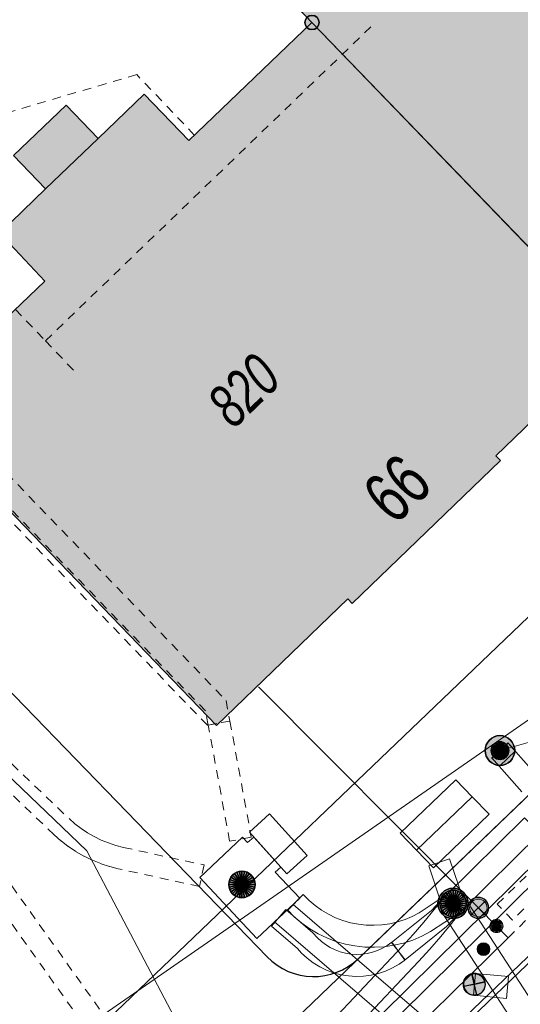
# Model space of a CAD drawing. Header units: metres. Extents: x 2695560 to 2696939, y 1260491 to 1262050.
# Tile 489 of 656: x 2695831 to 2695842, y 1261139 to 1261161. Entities that reach past the tile are written whole.
import ezdxf

# ---------------------------------------------------------------- set-up
doc = ezdxf.new("R2010")
doc.units = ezdxf.units.M
doc.linetypes.add('AUSGEZOGEN', pattern=[0])
doc.linetypes.add('VERDECKT2_S2', pattern=[0.36, 0.2, -0.16])
for name, color, linetype in [('XR$1$AV_Gebäudeflächen (BB)', 7, 'AUSGEZOGEN'), ('XR$1$AV_Grenzpunkte', 7, 'AUSGEZOGEN'), ('XR$1$AV_Haus-Nr.', 7, 'AUSGEZOGEN'), ('XR$1$AV_Linien (BB)', 7, 'AUSGEZOGEN'), ('XR$1$AV_Linien (EO)', 7, 'AUSGEZOGEN'), ('XR$1$AV_Versicherung-Nr.', 7, 'AUSGEZOGEN'), ('XR$1$EW_LK_Bauwerk', 1, 'AUSGEZOGEN'), ('XR$1$EW_LK_Bauwerk_FL_Linie_Punkt', 1, 'AUSGEZOGEN'), ('XR$1$EW_LK_Knoten', 1, 'AUSGEZOGEN'), ('XR$1$Liegenschaftsgrenzen', 7, 'AUSGEZOGEN'), ('XR$1$PFAV', 255, 'AUSGEZOGEN'), ('XR$1$PFEW', 255, 'AUSGEZOGEN'), ('XR$1$PFWA', 255, 'AUSGEZOGEN'), ('XR$1$RAEW', 8, 'AUSGEZOGEN'), ('XR$1$RP_Abstandslinie', 7, 'AUSGEZOGEN'), ('XR$1$WA_LK_Absperrarmatur', 171, 'AUSGEZOGEN')]:
    doc.layers.add(name, color=color, linetype=linetype)
for name, color, linetype, lineweight in [('XR$2$ABW-Linie-R-ungenau', 4, 'VERDECKT2_S2', 18), ('XR$2$ABW-LinieFlaeche-R-genau', 4, 'AUSGEZOGEN', 18), ('XR$2$ABW-LinieFlaeche-R-ungenau', 4, 'VERDECKT2_S2', 18), ('XR$2$ELE-Flaeche-oberirdisch', 1, 'AUSGEZOGEN', 18), ('XR$2$ELE-Linie-oberirdisch', 1, 'AUSGEZOGEN', 18), ('XR$2$ELE-LinieFlaeche-genau', 1, 'AUSGEZOGEN', 18), ('XR$2$ELE-LinieFlaeche-ungenau', 1, 'VERDECKT2_S2', 18), ('XR$2$ELE-Punkt', 1, 'AUSGEZOGEN', 18), ('XR$2$FER-Linie-ungenau', 30, 'VERDECKT2_S2', 18), ('XR$2$GAS-LinieFlaeche-genau', 12, 'AUSGEZOGEN', 18), ('XR$2$KOM-Linie-U-genau', 91, 'AUSGEZOGEN', 18), ('XR$2$WAS-Linie-genau', 5, 'AUSGEZOGEN', 18), ('XR$2$WAS-Linie-ungenau', 5, 'VERDECKT2_S2', 18), ('XR$2$WAS-Punkt', 5, 'AUSGEZOGEN', 18)]:
    doc.layers.add(name, color=color, linetype=linetype, lineweight=lineweight)
doc.styles.add('ARIAL', font='arial.ttf')

# ---------------------------------------------------------------- blocks, each defined once
blk = doc.blocks.new('COMPLEXOBJECT_36')
at = {"layer": 'XR$1$AV_Linien (BB)', "color": 7, "linetype": 'AUSGEZOGEN', "transparency": 33554687}
blk.add_lwpolyline([(5820.378, 11165.35), (5816.673, 11161.845), (5816.985, 11159.163), (5820.658, 11155.35), (5825.331, 11150.484), (5832.294, 11143.298), (5835.478, 11140.003)], dxfattribs=at)
blk.add_arc((5836.538, 11141.028), 1.474, 224.0446, 313.6947, dxfattribs=at)
blk = doc.blocks.new('BAV15')
at = {"layer": 'XR$1$PFAV', "transparency": 33554687}
blk.add_hatch(color=7, dxfattribs=at).paths.add_polyline_path([(0.5, 0), (0.49, 0.101), (0.459, 0.197), (0.41, 0.286), (0.344, 0.362), (0.264, 0.424), (0.174, 0.469), (0.076, 0.494), (-0.025, 0.499), (-0.125, 0.484), (-0.22, 0.449), (-0.306, 0.395), (-0.379, 0.326), (-0.437, 0.243), (-0.477, 0.15), (-0.497, 0.051), (-0.497, -0.051), (-0.477, -0.15), (-0.437, -0.243), (-0.379, -0.326), (-0.306, -0.395), (-0.22, -0.449), (-0.125, -0.484), (-0.025, -0.499), (0.076, -0.494), (0.174, -0.469), (0.264, -0.424), (0.344, -0.362), (0.41, -0.286), (0.459, -0.197), (0.49, -0.101)])
at = {"color": 7, "transparency": 33554687}
for start, end in [(90, 270), (270, 90)]:
    blk.add_arc((0, 0), 0.5, start, end, dxfattribs=at)
at = {"layer": 'XR$1$PFAV', "transparency": 33554687}
blk.add_circle((0, 0), 0.5, dxfattribs=at)
blk = doc.blocks.new('BWA965')
at = {"layer": 'XR$1$PFWA', "transparency": 33554687}
blk.add_hatch(color=7, dxfattribs=at).paths.add_polyline_path([(0, 0.5), (-0.051, 0.497), (-0.101, 0.49), (-0.15, 0.477), (-0.197, 0.459), (-0.243, 0.437), (-0.286, 0.41), (-0.326, 0.379), (-0.362, 0.344), (-0.395, 0.306), (-0.424, 0.264), (-0.449, 0.22), (-0.469, 0.174), (-0.484, 0.125), (-0.494, 0.076), (-0.499, 0.025), (-0.499, -0.025), (-0.494, -0.076), (-0.484, -0.125), (-0.469, -0.174), (-0.449, -0.22), (-0.424, -0.264), (-0.395, -0.306), (-0.362, -0.344), (-0.326, -0.379), (-0.286, -0.41), (-0.243, -0.437), (-0.197, -0.459), (-0.15, -0.477), (-0.101, -0.49), (-0.051, -0.497), (0, -0.5), (0.051, -0.497), (0.101, -0.49), (0.15, -0.477), (0.197, -0.459), (0.243, -0.437), (0.286, -0.41), (0.326, -0.379), (0.362, -0.344), (0.395, -0.306), (0.424, -0.264), (0.449, -0.22), (0.469, -0.174), (0.484, -0.125), (0.494, -0.076), (0.499, -0.025), (0.499, 0.025), (0.494, 0.076), (0.484, 0.125), (0.469, 0.174), (0.449, 0.22), (0.424, 0.264), (0.395, 0.306), (0.362, 0.344), (0.326, 0.379), (0.286, 0.41), (0.243, 0.437), (0.197, 0.459), (0.15, 0.477), (0.101, 0.49), (0.051, 0.497)])
at = {"transparency": 33554687}
blk.add_line((0, 0.5), (0, -0.5), dxfattribs=at)
for start, end in [(90, 270), (270, 90)]:
    blk.add_arc((0, 0), 0.5, start, end, dxfattribs=at)
blk = doc.blocks.new('BEW15')
at = {"layer": 'XR$1$PFEW', "transparency": 33554687}
h = blk.add_hatch(color=7, dxfattribs=at)
h.paths.add_polyline_path([(-0.5, 0), (-0.497, -0.05), (-0.489, -0.1), (-0.477, -0.15), (-0.459, -0.197), (-0.437, -0.242), (-0.41, -0.285), (-0.379, -0.326), (-0.344, -0.362), (-0.306, -0.395), (-0.264, -0.424), (-0.22, -0.449), (-0.173, -0.469), (-0.125, -0.484), (-0.075, -0.494), (-0.025, -0.499), (0.026, -0.499), (0.076, -0.494), (0.126, -0.484), (0.174, -0.469), (0.22, -0.449), (0.265, -0.424), (0.306, -0.395), (0.345, -0.362), (0.38, -0.326), (0.411, -0.285), (0.437, -0.242), (0.46, -0.197), (0.477, -0.15), (0.49, -0.1), (0.498, -0.05), (0.5, 0), (0.498, 0.051), (0.49, 0.101), (0.477, 0.15), (0.46, 0.197), (0.437, 0.243), (0.411, 0.286), (0.38, 0.326), (0.345, 0.363), (0.306, 0.396), (0.265, 0.424), (0.22, 0.449), (0.174, 0.469), (0.126, 0.484), (0.076, 0.494), (0.026, 0.5), (-0.025, 0.5), (-0.075, 0.494), (-0.125, 0.484), (-0.173, 0.469), (-0.22, 0.449), (-0.264, 0.424), (-0.306, 0.396), (-0.344, 0.363), (-0.379, 0.326), (-0.41, 0.286), (-0.437, 0.243), (-0.459, 0.197), (-0.477, 0.15), (-0.489, 0.101), (-0.497, 0.051)])
h.paths.add_polyline_path([(0.01, 0.001), (0.01, 0), (0.01, -0.001), (0.01, -0.002), (0.01, -0.003), (0.009, -0.004), (0.009, -0.005), (0.009, -0.006), (0.008, -0.006), (0.007, -0.007), (0.006, -0.008), (0.006, -0.008), (0.005, -0.009), (0.004, -0.009), (0.003, -0.01), (0.002, -0.01), (0.001, -0.01), (0, -0.01), (-0.001, -0.01), (-0.002, -0.01), (-0.003, -0.009), (-0.004, -0.009), (-0.005, -0.008), (-0.006, -0.008), (-0.007, -0.007), (-0.007, -0.006), (-0.008, -0.006), (-0.008, -0.005), (-0.009, -0.004), (-0.009, -0.003), (-0.009, -0.002), (-0.01, -0.001), (-0.01, 0), (-0.01, 0.001), (-0.009, 0.002), (-0.009, 0.003), (-0.009, 0.004), (-0.008, 0.005), (-0.008, 0.006), (-0.007, 0.007), (-0.007, 0.007), (-0.006, 0.008), (-0.005, 0.009), (-0.004, 0.009), (-0.003, 0.01), (-0.002, 0.01), (-0.001, 0.01), (0, 0.01), (0.001, 0.01), (0.002, 0.01), (0.003, 0.01), (0.004, 0.01), (0.005, 0.009), (0.006, 0.009), (0.006, 0.008), (0.007, 0.007), (0.008, 0.007), (0.009, 0.006), (0.009, 0.005), (0.009, 0.004), (0.01, 0.003), (0.01, 0.002)], flags=16)
at = {"color": 1, "transparency": 33554687}
for start, end in [(0, 180), (180, 0)]:
    blk.add_arc((0, 0), 0.5, start, end, dxfattribs=at)
at = {"layer": 'XR$1$PFEW', "transparency": 33554687}
blk.add_circle((0, 0), 0.5, dxfattribs=at)
blk = doc.blocks.new('BEWLP2597')
at = {"layer": 'XR$1$PFEW', "transparency": 33554687}
blk.add_hatch(color=7, dxfattribs=at).paths.add_polyline_path([(-0.5, 0), (-0.497, -0.051), (-0.49, -0.101), (-0.477, -0.15), (-0.459, -0.197), (-0.437, -0.243), (-0.41, -0.286), (-0.379, -0.326), (-0.344, -0.362), (-0.306, -0.395), (-0.264, -0.424), (-0.22, -0.449), (-0.174, -0.469), (-0.125, -0.484), (-0.076, -0.494), (-0.025, -0.499), (0.025, -0.499), (0.076, -0.494), (0.125, -0.484), (0.174, -0.469), (0.22, -0.449), (0.264, -0.424), (0.306, -0.395), (0.344, -0.362), (0.379, -0.326), (0.41, -0.286), (0.437, -0.243), (0.459, -0.197), (0.477, -0.15), (0.49, -0.101), (0.497, -0.051), (0.5, 0), (0.497, 0.051), (0.49, 0.101), (0.477, 0.15), (0.459, 0.197), (0.437, 0.243), (0.41, 0.286), (0.379, 0.326), (0.344, 0.362), (0.306, 0.395), (0.264, 0.424), (0.22, 0.449), (0.174, 0.469), (0.125, 0.484), (0.076, 0.494), (0.025, 0.499), (-0.025, 0.499), (-0.076, 0.494), (-0.125, 0.484), (-0.174, 0.469), (-0.22, 0.449), (-0.264, 0.424), (-0.306, 0.395), (-0.344, 0.362), (-0.379, 0.326), (-0.41, 0.286), (-0.437, 0.243), (-0.459, 0.197), (-0.477, 0.15), (-0.49, 0.101), (-0.497, 0.051)])
at = {"color": 1, "transparency": 33554687}
for start, end in [(90, 180), (0, 90), (180, 270), (270, 0)]:
    blk.add_arc((0, 0), 0.5, start, end, dxfattribs=at)
at = {"layer": 'XR$1$PFEW', "transparency": 33554687}
blk.add_circle((0, 0), 0.5, dxfattribs=at)
blk = doc.blocks.new('BEWLP2574')
at = {"layer": 'XR$1$PFEW', "transparency": 33554687}
blk.add_hatch(color=7, dxfattribs=at).paths.add_polyline_path([(-0.5, 0), (-0.497, -0.051), (-0.489, -0.101), (-0.477, -0.15), (-0.459, -0.198), (-0.437, -0.243), (-0.41, -0.286), (-0.379, -0.326), (-0.344, -0.363), (-0.306, -0.396), (-0.264, -0.425), (-0.22, -0.449), (-0.173, -0.469), (-0.125, -0.485), (-0.075, -0.495), (-0.025, -0.5), (0.026, -0.5), (0.076, -0.495), (0.126, -0.485), (0.174, -0.469), (0.221, -0.449), (0.265, -0.425), (0.306, -0.396), (0.345, -0.363), (0.38, -0.326), (0.411, -0.286), (0.437, -0.243), (0.46, -0.198), (0.477, -0.15), (0.49, -0.101), (0.498, -0.051), (0.5, 0), (0.498, 0.05), (0.49, 0.1), (0.477, 0.149), (0.46, 0.197), (0.437, 0.242), (0.411, 0.285), (0.38, 0.325), (0.345, 0.362), (0.306, 0.395), (0.265, 0.424), (0.221, 0.448), (0.174, 0.468), (0.126, 0.484), (0.076, 0.494), (0.026, 0.499), (-0.025, 0.499), (-0.075, 0.494), (-0.125, 0.484), (-0.173, 0.468), (-0.22, 0.448), (-0.264, 0.424), (-0.306, 0.395), (-0.344, 0.362), (-0.379, 0.325), (-0.41, 0.285), (-0.437, 0.242), (-0.459, 0.197), (-0.477, 0.149), (-0.489, 0.1), (-0.497, 0.05)])
at = {"color": 1, "transparency": 33554687}
for start, end in [(90, 180), (0, 90), (180, 270), (270, 0)]:
    blk.add_arc((0, 0), 0.5, start, end, dxfattribs=at)
at = {"layer": 'XR$1$PFEW', "transparency": 33554687}
blk.add_circle((0, 0), 0.5, dxfattribs=at)
blk = doc.blocks.new('BEWLP2561')
at = {"layer": 'XR$1$PFEW', "transparency": 33554687}
blk.add_hatch(color=7, dxfattribs=at).paths.add_polyline_path([(0.488, 0), (0.478, 0.101), (0.448, 0.197), (0.399, 0.286), (0.333, 0.362), (0.253, 0.424), (0.162, 0.469), (0.064, 0.494), (-0.037, 0.499), (-0.137, 0.484), (-0.232, 0.449), (-0.318, 0.395), (-0.391, 0.326), (-0.449, 0.243), (-0.489, 0.15), (-0.509, 0.051), (-0.509, -0.051), (-0.489, -0.15), (-0.449, -0.243), (-0.391, -0.326), (-0.318, -0.395), (-0.232, -0.449), (-0.137, -0.484), (-0.037, -0.499), (0.064, -0.494), (0.162, -0.469), (0.253, -0.424), (0.333, -0.362), (0.399, -0.286), (0.448, -0.197), (0.478, -0.101)])
at = {"layer": 'XR$1$RAEW', "transparency": 33554687}
for points in [[(-0.324, -0.38), (-0.009, 0.003), (-0.38, 0.325), (-0.396, 0.305), (-0.411, 0.285), (-0.425, 0.263), (-0.438, 0.242), (-0.449, 0.219), (-0.46, 0.196), (-0.469, 0.172), (-0.477, 0.148), (-0.484, 0.124), (-0.49, 0.099), (-0.494, 0.074), (-0.497, 0.049), (-0.499, 0.024), (-0.5, -0.001), (-0.499, -0.027), (-0.497, -0.052), (-0.494, -0.077), (-0.489, -0.102), (-0.484, -0.127), (-0.477, -0.151), (-0.468, -0.175), (-0.459, -0.198), (-0.448, -0.221), (-0.436, -0.244), (-0.423, -0.266), (-0.409, -0.287), (-0.394, -0.307), (-0.378, -0.327), (-0.361, -0.346), (-0.343, -0.363)], [(0.306, 0.386), (0, 0), (0.381, -0.325), (0.397, -0.305), (0.411, -0.284), (0.425, -0.262), (0.438, -0.24), (0.449, -0.217), (0.459, -0.193), (0.468, -0.169), (0.476, -0.144), (0.483, -0.12), (0.488, -0.094), (0.492, -0.069), (0.494, -0.043), (0.495, -0.018), (0.495, 0.008), (0.494, 0.034), (0.491, 0.059), (0.487, 0.084), (0.482, 0.11), (0.475, 0.134), (0.468, 0.159), (0.459, 0.183), (0.448, 0.206), (0.437, 0.229), (0.424, 0.252), (0.41, 0.273), (0.395, 0.294), (0.379, 0.314), (0.362, 0.334), (0.345, 0.352), (0.326, 0.37)]]:
    blk.add_hatch(color=1, dxfattribs=at).paths.add_polyline_path(points)
at = {"color": 1, "transparency": 33554687}
for p, q in [((0.381, -0.325), (-0.38, 0.325)), ((-0.324, -0.38), (0.306, 0.386))]:
    blk.add_line(p, q, dxfattribs=at)
for start, end in [(91.3809, 268.6191), (268.6191, 91.3809)]:
    blk.add_arc((0, 0), 0.5, start, end, dxfattribs=at)
at = {"layer": 'XR$1$PFEW', "transparency": 33554687}
blk.add_circle((-0.012, 0, -0.993), 0.5, dxfattribs=at)
at = {"layer": 'XR$1$RAEW', "color": 1, "transparency": 33554687}
for points in [[(-0.324, -0.38), (-0.009, 0.003), (-0.38, 0.325)], [(0.306, 0.386), (0, 0), (0.381, -0.325)]]:
    blk.add_lwpolyline(points, dxfattribs=at)
for centre, start, end in [((0, 0), 139.4821, 229.5111), ((-0.004, -0.006), 320.3659, 51.6348)]:
    blk.add_arc(centre, 0.5, start, end, dxfattribs=at)
blk = doc.blocks.new('BEW957')
at = {"layer": 'XR$1$RAEW', "transparency": 33554687}
blk.add_hatch(color=1, dxfattribs=at).paths.add_polyline_path([(-0.5, 0), (-0.497, -0.051), (-0.49, -0.101), (-0.477, -0.15), (-0.459, -0.197), (-0.437, -0.243), (-0.41, -0.286), (-0.379, -0.326), (-0.344, -0.362), (-0.306, -0.395), (-0.264, -0.424), (-0.22, -0.449), (-0.174, -0.469), (-0.125, -0.484), (-0.076, -0.494), (-0.025, -0.499), (0.025, -0.499), (0.076, -0.494), (0.125, -0.484), (0.174, -0.469), (0.22, -0.449), (0.264, -0.424), (0.306, -0.395), (0.344, -0.362), (0.379, -0.326), (0.41, -0.286), (0.437, -0.243), (0.459, -0.197), (0.477, -0.15), (0.49, -0.101), (0.497, -0.051), (0.5, 0), (0.497, 0.051), (0.49, 0.101), (0.477, 0.15), (0.459, 0.197), (0.437, 0.243), (0.41, 0.286), (0.379, 0.326), (0.344, 0.362), (0.306, 0.395), (0.264, 0.424), (0.22, 0.449), (0.174, 0.469), (0.125, 0.484), (0.076, 0.494), (0.025, 0.499), (-0.025, 0.499), (-0.076, 0.494), (-0.125, 0.484), (-0.174, 0.469), (-0.22, 0.449), (-0.264, 0.424), (-0.306, 0.395), (-0.344, 0.362), (-0.379, 0.326), (-0.41, 0.286), (-0.437, 0.243), (-0.459, 0.197), (-0.477, 0.15), (-0.49, 0.101), (-0.497, 0.051)])
at = {"color": 1, "transparency": 33554687}
for start, end in [(90, 180), (180, 270), (0, 90), (270, 0)]:
    blk.add_arc((0, 0), 0.5, start, end, dxfattribs=at)
at = {"layer": 'XR$1$RAEW', "color": 1, "transparency": 33554687}
blk.add_circle((0, 0), 0.5, dxfattribs=at)
blk = doc.blocks.new('BEWLP2514')
at = {"layer": 'XR$1$PFEW', "transparency": 33554687}
blk.add_hatch(color=7, dxfattribs=at).paths.add_polyline_path([(0.5, 0), (-0.5, 0), (-0.5, -0.5), (0.5, -0.5)])
at = {"color": 1, "transparency": 33554687}
blk.add_lwpolyline([(-0.5, 0), (0.5, 0), (0.5, -0.5), (-0.5, -0.5), (-0.5, 0)], close=True, dxfattribs=at)
at = {"layer": 'XR$1$PFEW', "transparency": 33554687}
for p, q in [((-0.5, -0.5), (-0.5, 0)), ((-0.5, 0), (0.5, 0)), ((0.5, 0), (0.5, -0.5)), ((0.5, -0.5), (-0.5, -0.5))]:
    blk.add_line(p, q, dxfattribs=at)
blk = doc.blocks.new('ELE-SCHACHT_RUND')
at = {"layer": 'XR$2$ELE-Punkt', "linetype": 'AUSGEZOGEN', "lineweight": 25, "transparency": 33554687}
for points in [[(-167, 249, 2500), (0, 0, 2500), (-212, 212, 2500)], [(-167, 249), (0, 0), (-212, 212)], [(-167, 249, 2500), (-167, 249), (-212, 212), (-212, 212, 2500)], [(-115, 277, 2500), (0, 0, 2500), (-167, 249, 2500)], [(-115, 277), (0, 0), (-167, 249)], [(-115, 277, 2500), (-115, 277), (-167, 249), (-167, 249, 2500)], [(-59, 294, 2500), (0, 0, 2500), (-115, 277, 2500)], [(-59, 294), (0, 0), (-115, 277)], [(-59, 294, 2500), (-59, 294), (-115, 277), (-115, 277, 2500)], [(0, 300, 2500), (0, 0, 2500), (-59, 294, 2500)], [(0, 300), (0, 0), (-59, 294)], [(0, 300, 2500), (0, 300), (-59, 294), (-59, 294, 2500)], [(59, 294, 2500), (0, 0, 2500), (0, 300, 2500)], [(59, 294), (0, 0), (0, 300)], [(59, 294, 2500), (59, 294), (0, 300), (0, 300, 2500)], [(115, 277, 2500), (0, 0, 2500), (59, 294, 2500)], [(115, 277), (0, 0), (59, 294)], [(167, 249, 2500), (0, 0, 2500), (115, 277, 2500)], [(167, 249), (0, 0), (115, 277)], [(212, 212, 2500), (0, 0, 2500), (167, 249, 2500)], [(212, 212), (0, 0), (167, 249)], [(115, 277, 2500), (115, 277), (59, 294), (59, 294, 2500)], [(167, 249, 2500), (167, 249), (115, 277), (115, 277, 2500)], [(212, 212, 2500), (212, 212), (167, 249), (167, 249, 2500)], [(-294, 59, 2500), (0, 0, 2500), (-300, 0, 2500)], [(-294, 59), (0, 0), (-300, 0)], [(-294, 59, 2500), (-294, 59), (-300, 0), (-300, 0, 2500)], [(-300, 0, 2500), (0, 0, 2500), (-294, -59, 2500)], [(-300, 0), (0, 0), (-294, -59)], [(-277, 115, 2500), (0, 0, 2500), (-294, 59, 2500)], [(-277, 115), (0, 0), (-294, 59)], [(-277, 115, 2500), (-277, 115), (-294, 59), (-294, 59, 2500)], [(-294, -59, 2500), (0, 0, 2500), (-277, -115, 2500)], [(-294, -59), (0, 0), (-277, -115)], [(-249, 167, 2500), (0, 0, 2500), (-277, 115, 2500)], [(-249, 167), (0, 0), (-277, 115)], [(-249, 167, 2500), (-249, 167), (-277, 115), (-277, 115, 2500)], [(-277, -115, 2500), (0, 0, 2500), (-249, -167, 2500)], [(-277, -115), (0, 0), (-249, -167)], [(-212, 212, 2500), (0, 0, 2500), (-249, 167, 2500)], [(-212, 212), (0, 0), (-249, 167)], [(-212, 212, 2500), (-212, 212), (-249, 167), (-249, 167, 2500)], [(-249, -167, 2500), (0, 0, 2500), (-212, -212, 2500)], [(-249, -167), (0, 0), (-212, -212)], [(-212, -212, 2500), (0, 0, 2500), (-167, -249, 2500)], [(-212, -212), (0, 0), (-167, -249)], [(-167, -249, 2500), (0, 0, 2500), (-115, -277, 2500)], [(-167, -249), (0, 0), (-115, -277)], [(-115, -277, 2500), (0, 0, 2500), (-59, -294, 2500)], [(-115, -277), (0, 0), (-59, -294)], [(-59, -294, 2500), (0, 0, 2500), (0, -300, 2500)], [(-59, -294), (0, 0), (0, -300)], [(249, 167, 2500), (0, 0, 2500), (212, 212, 2500)], [(249, 167), (0, 0), (212, 212)], [(277, 115, 2500), (0, 0, 2500), (249, 167, 2500)], [(277, 115), (0, 0), (249, 167)], [(294, 59, 2500), (0, 0, 2500), (277, 115, 2500)], [(294, 59), (0, 0), (277, 115)], [(300, 0, 2500), (0, 0, 2500), (294, 59, 2500)], [(300, 0), (0, 0), (294, 59)], [(0, -300, 2500), (0, 0, 2500), (59, -294, 2500)], [(59, -294, 2500), (0, 0, 2500), (115, -277, 2500)], [(115, -277, 2500), (0, 0, 2500), (167, -249, 2500)], [(167, -249, 2500), (0, 0, 2500), (212, -212, 2500)], [(212, -212, 2500), (0, 0, 2500), (249, -167, 2500)], [(249, -167, 2500), (0, 0, 2500), (277, -115, 2500)], [(277, -115, 2500), (0, 0, 2500), (294, -59, 2500)], [(294, -59, 2500), (0, 0, 2500), (300, 0, 2500)], [(0, -300), (0, 0), (59, -294)], [(59, -294), (0, 0), (115, -277)], [(115, -277), (0, 0), (167, -249)], [(167, -249), (0, 0), (212, -212)], [(212, -212), (0, 0), (249, -167)], [(249, -167), (0, 0), (277, -115)], [(277, -115), (0, 0), (294, -59)], [(294, -59), (0, 0), (300, 0)], [(249, 167, 2500), (249, 167), (212, 212), (212, 212, 2500)], [(277, 115, 2500), (277, 115), (249, 167), (249, 167, 2500)], [(294, 59, 2500), (294, 59), (277, 115), (277, 115, 2500)], [(300, 0, 2500), (300, 0), (294, 59), (294, 59, 2500)], [(-300, 0, 2500), (-300, 0), (-294, -59), (-294, -59, 2500)], [(-294, -59, 2500), (-294, -59), (-277, -115), (-277, -115, 2500)], [(-277, -115, 2500), (-277, -115), (-249, -167), (-249, -167, 2500)], [(-249, -167, 2500), (-249, -167), (-212, -212), (-212, -212, 2500)], [(-212, -212, 2500), (-212, -212), (-167, -249), (-167, -249, 2500)], [(167, -249, 2500), (167, -249), (212, -212), (212, -212, 2500)], [(212, -212, 2500), (212, -212), (249, -167), (249, -167, 2500)], [(249, -167, 2500), (249, -167), (277, -115), (277, -115, 2500)], [(277, -115, 2500), (277, -115), (294, -59), (294, -59, 2500)], [(294, -59, 2500), (294, -59), (300, 0), (300, 0, 2500)], [(-167, -249, 2500), (-167, -249), (-115, -277), (-115, -277, 2500)], [(-115, -277, 2500), (-115, -277), (-59, -294), (-59, -294, 2500)], [(-59, -294, 2500), (-59, -294), (0, -300), (0, -300, 2500)], [(0, -300, 2500), (0, -300), (59, -294), (59, -294, 2500)], [(59, -294, 2500), (59, -294), (115, -277), (115, -277, 2500)], [(115, -277, 2500), (115, -277), (167, -249), (167, -249, 2500)]]:
    blk.add_3dface(points, dxfattribs=at)
blk = doc.blocks.new('ELE-TRAGWERK')
at = {"layer": 'XR$2$ELE-Punkt', "linetype": 'AUSGEZOGEN', "lineweight": 25, "transparency": 33554687}
blk.add_line((-141, -141, 2500), (141, 141, 2500), dxfattribs=at)
for points in [[(-196, 39, 2500), (0, 0, 2500), (-200, 0, 2500)], [(-196, 39), (0, 0), (-200, 0)], [(-196, 39, 2500), (-196, 39), (-200, 0), (-200, 0, 2500)], [(-200, 0, 2500), (0, 0, 2500), (-196, -39, 2500)], [(-200, 0), (0, 0), (-196, -39)], [(-185, 77, 2500), (0, 0, 2500), (-196, 39, 2500)], [(-185, 77), (0, 0), (-196, 39)], [(-185, 77, 2500), (-185, 77), (-196, 39), (-196, 39, 2500)], [(-196, -39, 2500), (0, 0, 2500), (-185, -77, 2500)], [(-196, -39), (0, 0), (-185, -77)], [(-166, 111, 2500), (0, 0, 2500), (-185, 77, 2500)], [(-166, 111), (0, 0), (-185, 77)], [(-166, 111, 2500), (-166, 111), (-185, 77), (-185, 77, 2500)], [(-185, -77, 2500), (0, 0, 2500), (-166, -111, 2500)], [(-185, -77), (0, 0), (-166, -111)], [(-141, 141, 2500), (0, 0, 2500), (-166, 111, 2500)], [(-141, 141), (0, 0), (-166, 111)], [(-141, 141, 2500), (-141, 141), (-166, 111), (-166, 111, 2500)], [(-166, -111, 2500), (0, 0, 2500), (-141, -141, 2500)], [(-166, -111), (0, 0), (-141, -141)], [(-111, 166, 2500), (0, 0, 2500), (-141, 141, 2500)], [(-111, 166), (0, 0), (-141, 141)], [(-111, 166, 2500), (-111, 166), (-141, 141), (-141, 141, 2500)], [(-141, -141, 2500), (0, 0, 2500), (-111, -166, 2500)], [(-141, -141), (0, 0), (-111, -166)], [(-77, 185, 2500), (0, 0, 2500), (-111, 166, 2500)], [(-77, 185), (0, 0), (-111, 166)], [(-77, 185, 2500), (-77, 185), (-111, 166), (-111, 166, 2500)], [(-111, -166, 2500), (0, 0, 2500), (-77, -185, 2500)], [(-111, -166), (0, 0), (-77, -185)], [(-39, 196, 2500), (0, 0, 2500), (-77, 185, 2500)], [(-39, 196), (0, 0), (-77, 185)], [(-39, 196, 2500), (-39, 196), (-77, 185), (-77, 185, 2500)], [(-77, -185, 2500), (0, 0, 2500), (-39, -196, 2500)], [(-77, -185), (0, 0), (-39, -196)], [(0, 200, 2500), (0, 0, 2500), (-39, 196, 2500)], [(0, 200), (0, 0), (-39, 196)], [(0, 200, 2500), (0, 200), (-39, 196), (-39, 196, 2500)], [(-39, -196, 2500), (0, 0, 2500), (0, -200, 2500)], [(-39, -196), (0, 0), (0, -200)], [(39, 196, 2500), (0, 0, 2500), (0, 200, 2500)], [(39, 196), (0, 0), (0, 200)], [(39, 196, 2500), (39, 196), (0, 200), (0, 200, 2500)], [(77, 185, 2500), (0, 0, 2500), (39, 196, 2500)], [(77, 185), (0, 0), (39, 196)], [(111, 166, 2500), (0, 0, 2500), (77, 185, 2500)], [(111, 166), (0, 0), (77, 185)], [(141, 141, 2500), (0, 0, 2500), (111, 166, 2500)], [(141, 141), (0, 0), (111, 166)], [(166, 111, 2500), (0, 0, 2500), (141, 141, 2500)], [(166, 111), (0, 0), (141, 141)], [(185, 77, 2500), (0, 0, 2500), (166, 111, 2500)], [(185, 77), (0, 0), (166, 111)], [(196, 39, 2500), (0, 0, 2500), (185, 77, 2500)], [(196, 39), (0, 0), (185, 77)], [(200, 0, 2500), (0, 0, 2500), (196, 39, 2500)], [(200, 0), (0, 0), (196, 39)], [(0, -200, 2500), (0, 0, 2500), (39, -196, 2500)], [(39, -196, 2500), (0, 0, 2500), (77, -185, 2500)], [(77, -185, 2500), (0, 0, 2500), (111, -166, 2500)], [(111, -166, 2500), (0, 0, 2500), (141, -141, 2500)], [(141, -141, 2500), (0, 0, 2500), (166, -111, 2500)], [(166, -111, 2500), (0, 0, 2500), (185, -77, 2500)], [(185, -77, 2500), (0, 0, 2500), (196, -39, 2500)], [(196, -39, 2500), (0, 0, 2500), (200, 0, 2500)], [(0, -200), (0, 0), (39, -196)], [(39, -196), (0, 0), (77, -185)], [(77, -185), (0, 0), (111, -166)], [(111, -166), (0, 0), (141, -141)], [(141, -141), (0, 0), (166, -111)], [(166, -111), (0, 0), (185, -77)], [(185, -77), (0, 0), (196, -39)], [(196, -39), (0, 0), (200, 0)], [(77, 185, 2500), (77, 185), (39, 196), (39, 196, 2500)], [(111, 166, 2500), (111, 166), (77, 185), (77, 185, 2500)], [(141, 141, 2500), (141, 141), (111, 166), (111, 166, 2500)], [(166, 111, 2500), (166, 111), (141, 141), (141, 141, 2500)], [(185, 77, 2500), (185, 77), (166, 111), (166, 111, 2500)], [(196, 39, 2500), (196, 39), (185, 77), (185, 77, 2500)], [(200, 0, 2500), (200, 0), (196, 39), (196, 39, 2500)], [(-200, 0, 2500), (-200, 0), (-196, -39), (-196, -39, 2500)], [(-196, -39, 2500), (-196, -39), (-185, -77), (-185, -77, 2500)], [(-185, -77, 2500), (-185, -77), (-166, -111), (-166, -111, 2500)], [(-166, -111, 2500), (-166, -111), (-141, -141), (-141, -141, 2500)], [(-141, -141, 2500), (-141, -141), (-111, -166), (-111, -166, 2500)], [(-111, -166, 2500), (-111, -166), (-77, -185), (-77, -185, 2500)], [(-77, -185, 2500), (-77, -185), (-39, -196), (-39, -196, 2500)], [(-39, -196, 2500), (-39, -196), (0, -200), (0, -200, 2500)], [(0, -200, 2500), (0, -200), (39, -196), (39, -196, 2500)], [(39, -196, 2500), (39, -196), (77, -185), (77, -185, 2500)], [(77, -185, 2500), (77, -185), (111, -166), (111, -166, 2500)], [(111, -166, 2500), (111, -166), (141, -141), (141, -141, 2500)], [(141, -141, 2500), (141, -141), (166, -111), (166, -111, 2500)], [(166, -111, 2500), (166, -111), (185, -77), (185, -77, 2500)], [(185, -77, 2500), (185, -77), (196, -39), (196, -39, 2500)], [(196, -39, 2500), (196, -39), (200, 0), (200, 0, 2500)]]:
    blk.add_3dface(points, dxfattribs=at)
blk = doc.blocks.new('WAS-ABSPERRORGAN')
at = {"layer": 'XR$2$WAS-Punkt', "linetype": 'AUSGEZOGEN', "transparency": 33554687}
for p, q in [((0, 200, 2500), (0, -200, 2500)), ((0, 0), (0, 0))]:
    blk.add_line(p, q, dxfattribs=at)
blk.add_circle((0, 0, 502500), 200, dxfattribs=at)
blk = doc.blocks.new('WAS-BOGEN_VERTIKAL')
at = {"layer": 'XR$2$WAS-Punkt', "transparency": 33554687}
blk.add_hatch(color=5, dxfattribs=at).paths.add_polyline_path([(0, -150), (15, -149), (30, -147), (45, -143), (59, -138), (73, -131), (86, -123), (98, -114), (109, -103), (119, -92), (127, -79), (135, -66), (141, -52), (145, -38), (148, -23), (150, -8), (150, 8), (148, 23), (145, 38), (141, 52), (135, 66), (127, 79), (119, 92), (109, 103), (98, 114), (86, 123), (73, 131), (59, 138), (45, 143), (30, 147), (15, 149), (0, 150), (-15, 149), (-30, 147), (-45, 143), (-59, 138), (-73, 131), (-86, 123), (-98, 114), (-109, 103), (-119, 92), (-127, 79), (-135, 66), (-141, 52), (-145, 38), (-148, 23), (-150, 8), (-150, -8), (-148, -23), (-145, -38), (-141, -52), (-135, -66), (-127, -79), (-119, -92), (-109, -103), (-98, -114), (-86, -123), (-73, -131), (-59, -138), (-45, -143), (-30, -147), (-15, -149)])
at = {"layer": 'XR$2$WAS-Punkt', "lineweight": 13, "transparency": 33554687}
for points in [[(-147, 29, 2500), (0, 0, 2500), (-150, 0, 2500)], [(-147, 29), (0, 0), (-150, 0)], [(-147, 29, 2500), (-147, 29), (-150, 0), (-150, 0, 2500)], [(-150, 0, 2500), (0, 0, 2500), (-147, -29, 2500)], [(-150, 0), (0, 0), (-147, -29)], [(-139, 57, 2500), (0, 0, 2500), (-147, 29, 2500)], [(-139, 57), (0, 0), (-147, 29)], [(-139, 57, 2500), (-139, 57), (-147, 29), (-147, 29, 2500)], [(-147, -29, 2500), (0, 0, 2500), (-139, -57, 2500)], [(-147, -29), (0, 0), (-139, -57)], [(-125, 83, 2500), (0, 0, 2500), (-139, 57, 2500)], [(-125, 83), (0, 0), (-139, 57)], [(-125, 83, 2500), (-125, 83), (-139, 57), (-139, 57, 2500)], [(-139, -57, 2500), (0, 0, 2500), (-125, -83, 2500)], [(-139, -57), (0, 0), (-125, -83)], [(-106, 106, 2500), (0, 0, 2500), (-125, 83, 2500)], [(-106, 106), (0, 0), (-125, 83)], [(-106, 106, 2500), (-106, 106), (-125, 83), (-125, 83, 2500)], [(-125, -83, 2500), (0, 0, 2500), (-106, -106, 2500)], [(-125, -83), (0, 0), (-106, -106)], [(-83, 125, 2500), (0, 0, 2500), (-106, 106, 2500)], [(-83, 125), (0, 0), (-106, 106)], [(-83, 125, 2500), (-83, 125), (-106, 106), (-106, 106, 2500)], [(-106, -106, 2500), (0, 0, 2500), (-83, -125, 2500)], [(-106, -106), (0, 0), (-83, -125)], [(-57, 139, 2500), (0, 0, 2500), (-83, 125, 2500)], [(-57, 139), (0, 0), (-83, 125)], [(-57, 139, 2500), (-57, 139), (-83, 125), (-83, 125, 2500)], [(-83, -125, 2500), (0, 0, 2500), (-57, -139, 2500)], [(-83, -125), (0, 0), (-57, -139)], [(-29, 147, 2500), (0, 0, 2500), (-57, 139, 2500)], [(-29, 147), (0, 0), (-57, 139)], [(-29, 147, 2500), (-29, 147), (-57, 139), (-57, 139, 2500)], [(-57, -139, 2500), (0, 0, 2500), (-29, -147, 2500)], [(-57, -139), (0, 0), (-29, -147)], [(0, 150, 2500), (0, 0, 2500), (-29, 147, 2500)], [(0, 150), (0, 0), (-29, 147)], [(0, 150, 2500), (0, 150), (-29, 147), (-29, 147, 2500)], [(-29, -147, 2500), (0, 0, 2500), (0, -150, 2500)], [(-29, -147), (0, 0), (0, -150)], [(29, 147, 2500), (0, 0, 2500), (0, 150, 2500)], [(29, 147), (0, 0), (0, 150)], [(29, 147, 2500), (29, 147), (0, 150), (0, 150, 2500)], [(57, 139, 2500), (0, 0, 2500), (29, 147, 2500)], [(57, 139), (0, 0), (29, 147)], [(83, 125, 2500), (0, 0, 2500), (57, 139, 2500)], [(83, 125), (0, 0), (57, 139)], [(106, 106, 2500), (0, 0, 2500), (83, 125, 2500)], [(106, 106), (0, 0), (83, 125)], [(125, 83, 2500), (0, 0, 2500), (106, 106, 2500)], [(125, 83), (0, 0), (106, 106)], [(139, 57, 2500), (0, 0, 2500), (125, 83, 2500)], [(139, 57), (0, 0), (125, 83)], [(147, 29, 2500), (0, 0, 2500), (139, 57, 2500)], [(147, 29), (0, 0), (139, 57)], [(150, 0, 2500), (0, 0, 2500), (147, 29, 2500)], [(150, 0), (0, 0), (147, 29)], [(0, -150, 2500), (0, 0, 2500), (29, -147, 2500)], [(29, -147, 2500), (0, 0, 2500), (57, -139, 2500)], [(57, -139, 2500), (0, 0, 2500), (83, -125, 2500)], [(83, -125, 2500), (0, 0, 2500), (106, -106, 2500)], [(106, -106, 2500), (0, 0, 2500), (125, -83, 2500)], [(125, -83, 2500), (0, 0, 2500), (139, -57, 2500)], [(139, -57, 2500), (0, 0, 2500), (147, -29, 2500)], [(147, -29, 2500), (0, 0, 2500), (150, 0, 2500)], [(0, -150), (0, 0), (29, -147)], [(29, -147), (0, 0), (57, -139)], [(57, -139), (0, 0), (83, -125)], [(83, -125), (0, 0), (106, -106)], [(106, -106), (0, 0), (125, -83)], [(125, -83), (0, 0), (139, -57)], [(139, -57), (0, 0), (147, -29)], [(147, -29), (0, 0), (150, 0)], [(57, 139, 2500), (57, 139), (29, 147), (29, 147, 2500)], [(83, 125, 2500), (83, 125), (57, 139), (57, 139, 2500)], [(106, 106, 2500), (106, 106), (83, 125), (83, 125, 2500)], [(125, 83, 2500), (125, 83), (106, 106), (106, 106, 2500)], [(139, 57, 2500), (139, 57), (125, 83), (125, 83, 2500)], [(147, 29, 2500), (147, 29), (139, 57), (139, 57, 2500)], [(150, 0, 2500), (150, 0), (147, 29), (147, 29, 2500)], [(-150, 0, 2500), (-150, 0), (-147, -29), (-147, -29, 2500)], [(-147, -29, 2500), (-147, -29), (-139, -57), (-139, -57, 2500)], [(-139, -57, 2500), (-139, -57), (-125, -83), (-125, -83, 2500)], [(-125, -83, 2500), (-125, -83), (-106, -106), (-106, -106, 2500)], [(-106, -106, 2500), (-106, -106), (-83, -125), (-83, -125, 2500)], [(-83, -125, 2500), (-83, -125), (-57, -139), (-57, -139, 2500)], [(-57, -139, 2500), (-57, -139), (-29, -147), (-29, -147, 2500)], [(-29, -147, 2500), (-29, -147), (0, -150), (0, -150, 2500)], [(0, -150, 2500), (0, -150), (29, -147), (29, -147, 2500)], [(29, -147, 2500), (29, -147), (57, -139), (57, -139, 2500)], [(57, -139, 2500), (57, -139), (83, -125), (83, -125, 2500)], [(83, -125, 2500), (83, -125), (106, -106), (106, -106, 2500)], [(106, -106, 2500), (106, -106), (125, -83), (125, -83, 2500)], [(125, -83, 2500), (125, -83), (139, -57), (139, -57, 2500)], [(139, -57, 2500), (139, -57), (147, -29), (147, -29, 2500)], [(147, -29, 2500), (147, -29), (150, 0), (150, 0, 2500)]]:
    blk.add_3dface(points, dxfattribs=at)

msp = doc.modelspace()

# ---------------------------------------------------------------- hatches: boundary and pattern name
at = {"layer": 'XR$1$AV_Gebäudeflächen (BB)', "true_color": 0xd2d2d2, "transparency": 33554687}
for points in [[(2695837.47, 1261161.05), (2695844.41, 1261153.86), (2695847.65, 1261156.985), (2695847.916, 1261156.709), (2695848.096, 1261156.883), (2695849.848, 1261155.067), (2695853.406, 1261158.475), (2695851.696, 1261160.266), (2695851.87, 1261160.448), (2695848.084, 1261164.378), (2695848.258, 1261164.56), (2695843.858, 1261169.11), (2695839.685, 1261165.106), (2695839.595, 1261165.2), (2695839.257, 1261164.876), (2695838.239, 1261165.936), (2695836.521, 1261164.288), (2695837.538, 1261163.227), (2695837.188, 1261162.886), (2695837.276, 1261162.795), (2695836.51, 1261162.06)], [(2695837.47, 1261161.05), (2695834.671, 1261158.365), (2695833.658, 1261159.421), (2695832.608, 1261158.414), (2695831.882, 1261159.172), (2695830.687, 1261158.026), (2695831.414, 1261157.268), (2695830.365, 1261156.261), (2695831.399, 1261155.174), (2695828.36, 1261152.265), (2695835.301, 1261145.073), (2695838.282, 1261147.949), (2695838.386, 1261147.841), (2695841.756, 1261151.091), (2695841.651, 1261151.199), (2695844.41, 1261153.86)]]:
    msp.add_hatch(color=254, dxfattribs=at).paths.add_polyline_path(points)

# ---------------------------------------------------------------- linework, layer by layer
at = {"layer": 'XR$1$AV_Linien (BB)', "color": 7, "linetype": 'AUSGEZOGEN', "transparency": 33554687}
for p, q in [((2695837.47, 1261161.05), (2695836.51, 1261162.06)), ((2695837.47, 1261161.05), (2695844.41, 1261153.86)), ((2695840.784, 1261138.288), (2695844.542, 1261141.894))]:
    msp.add_line(p, q, dxfattribs=at)
for points in [[(2695844.41, 1261153.86), (2695841.651, 1261151.199), (2695841.756, 1261151.091), (2695838.386, 1261147.841), (2695838.282, 1261147.949), (2695835.301, 1261145.073), (2695828.36, 1261152.265), (2695831.399, 1261155.174), (2695830.365, 1261156.261), (2695831.414, 1261157.268), (2695830.687, 1261158.026), (2695831.882, 1261159.172), (2695832.608, 1261158.414), (2695833.658, 1261159.421), (2695834.671, 1261158.365), (2695837.47, 1261161.05)], [(2695838.526, 1261139.772), (2695848.61, 1261149.46), (2695855.619, 1261156.157)]]:
    msp.add_lwpolyline(points, dxfattribs=at)
at = {"layer": 'XR$1$AV_Linien (EO)', "color": 7, "linetype": 'AUSGEZOGEN', "transparency": 33554687}
msp.add_line((2695831.414, 1261157.268), (2695832.608, 1261158.414), dxfattribs=at)
at = {"layer": 'XR$1$Liegenschaftsgrenzen', "color": 7, "linetype": 'AUSGEZOGEN', "transparency": 33554687}
for points in [[(2695848.61, 1261149.46), (2695844.41, 1261153.86), (2695837.47, 1261161.05), (2695836.51, 1261162.06), (2695831.51, 1261167.68), (2695827.889, 1261171.484), (2695823.158, 1261176.477), (2695826.7, 1261179.82), (2695822.101, 1261186.061), (2695829.56, 1261193.203)], [(2695812.67, 1261114.94), (2695830.76, 1261132.31), (2695848.61, 1261149.46)]]:
    msp.add_lwpolyline(points, dxfattribs=at)
at = {"layer": 'XR$1$RP_Abstandslinie', "color": 7, "linetype": 'AUSGEZOGEN', "transparency": 33554687}
msp.add_lwpolyline([(2695742.27, 1261051.74), (2695779.91, 1261087.75), (2695816.03, 1261122.32), (2695859.01, 1261163.45), (2695885.13, 1261188.53)], dxfattribs=at)
at = {"layer": 'XR$2$ABW-Linie-R-ungenau', "linetype": 'VERDECKT2_S2', "transparency": 33554687}
for points in [[(2695834.802, 1261158.485), (2695833.487, 1261159.865), (2695826.4, 1261157.78)], [(2695835.092, 1261145.075), (2695828.344, 1261152.089), (2695826.568, 1261157.427)]]:
    msp.add_lwpolyline(points, dxfattribs=at)
at = {"layer": 'XR$2$ABW-LinieFlaeche-R-genau', "linetype": 'AUSGEZOGEN', "transparency": 33554687}
msp.add_lwpolyline([(2695889.52, 1261183.446), (2695836.697, 1261132.822), (2695836.005, 1261133.544), (2695888.828, 1261184.168), (2695889.52, 1261183.446)], close=True, dxfattribs=at)
at = {"layer": 'XR$2$ABW-LinieFlaeche-R-ungenau', "linetype": 'VERDECKT2_S2', "transparency": 33554687}
msp.add_lwpolyline([(2695829.392, 1261143.185), (2695836.192, 1261133.642), (2695835.784, 1261133.352), (2695828.984, 1261142.895), (2695829.392, 1261143.185)], close=True, dxfattribs=at)
at = {"layer": 'XR$2$ELE-Flaeche-oberirdisch', "transparency": 33554687}
for points in [[(2695839.476, 1261142.623), (2695839.85, 1261142.233), (2695841.114, 1261143.448), (2695840.74, 1261143.838), (2695839.476, 1261142.623)], [(2695841.114, 1261143.448), (2695839.85, 1261142.233), (2695840.231, 1261141.837), (2695841.495, 1261143.052), (2695841.114, 1261143.448)], [(2695836.506, 1261143.059), (2695836.047, 1261142.643), (2695836.902, 1261141.7), (2695837.361, 1261142.117), (2695836.506, 1261143.059)], [(2695836.008, 1261142.409), (2695835.894, 1261142.53), (2695834.919, 1261141.615), (2695836.22, 1261140.23), (2695837.195, 1261141.145), (2695836.636, 1261141.74), (2695836.762, 1261141.854), (2695836.146, 1261142.534), (2695836.008, 1261142.409)], [(2695840.922, 1261141.182), (2695840.41, 1261140.85), (2695842.529, 1261137.583), (2695843.041, 1261137.915), (2695840.922, 1261141.182)], [(2695841.518, 1261137.153), (2695837.041, 1261141), (2695836.621, 1261140.606), (2695841.145, 1261136.719), (2695841.518, 1261137.153)]]:
    msp.add_lwpolyline(points, close=True, dxfattribs=at)
at = {"layer": 'XR$2$ELE-Linie-oberirdisch', "transparency": 33554687}
msp.add_line((2695841.745, 1261144.501), (2695861.364, 1261150.193), dxfattribs=at)
at = {"layer": 'XR$2$ELE-LinieFlaeche-genau', "linetype": 'AUSGEZOGEN', "transparency": 33554687}
msp.add_lwpolyline([(2695842.241, 1261143.563), (2695841.558, 1261144.335), (2695841.932, 1261144.667), (2695842.627, 1261143.881)], dxfattribs=at)
for points in [[(2695840.503, 1261141.202), (2695842.299, 1261142.97), (2695842.649, 1261142.614), (2695840.853, 1261140.846), (2695840.503, 1261141.202)], [(2695840.441, 1261140.944), (2695840.125, 1261141.883), (2695840.599, 1261142.043), (2695840.915, 1261141.104), (2695840.441, 1261140.944)], [(2695832.671, 1261132.776), (2695839.523, 1261140.047), (2695839.774, 1261140.321), (2695840.016, 1261140.6), (2695840.251, 1261140.885), (2695840.481, 1261141.178), (2695840.875, 1261140.87), (2695840.641, 1261140.571), (2695840.398, 1261140.276), (2695840.146, 1261139.987), (2695839.889, 1261139.707), (2695833.035, 1261132.434), (2695832.671, 1261132.776)], [(2695840.816, 1261140.815), (2695840.164, 1261140.385), (2695839.965, 1261140.28), (2695839.76, 1261140.194), (2695839.549, 1261140.125), (2695839.333, 1261140.074), (2695839.113, 1261140.042), (2695838.891, 1261140.029), (2695838.669, 1261140.034), (2695838.448, 1261140.059), (2695838.231, 1261140.102), (2695838.016, 1261140.163), (2695837.809, 1261140.242), (2695837.609, 1261140.338), (2695837.418, 1261140.452), (2695837.237, 1261140.58), (2695837.067, 1261140.724), (2695836.918, 1261140.875), (2695837.272, 1261141.227), (2695837.407, 1261141.092), (2695837.543, 1261140.976), (2695837.69, 1261140.872), (2695837.845, 1261140.78), (2695838.007, 1261140.702), (2695838.174, 1261140.637), (2695838.347, 1261140.588), (2695838.524, 1261140.553), (2695838.703, 1261140.534), (2695838.883, 1261140.529), (2695839.061, 1261140.54), (2695839.239, 1261140.566), (2695839.415, 1261140.607), (2695839.586, 1261140.662), (2695839.751, 1261140.732), (2695839.908, 1261140.815), (2695840.54, 1261141.233), (2695840.816, 1261140.815)], [(2695839.279, 1261140.137), (2695840.187, 1261140.866), (2695840.496, 1261141.195), (2695840.86, 1261140.853), (2695840.527, 1261140.498), (2695839.591, 1261139.747), (2695839.279, 1261140.137)], [(2695836.879, 1261140.886), (2695837.491, 1261140.361), (2695837.593, 1261140.247), (2695837.684, 1261140.163), (2695837.781, 1261140.089), (2695837.886, 1261140.024), (2695837.997, 1261139.97), (2695838.114, 1261139.928), (2695838.233, 1261139.896), (2695838.354, 1261139.876), (2695838.478, 1261139.868), (2695838.601, 1261139.872), (2695838.723, 1261139.888), (2695838.844, 1261139.916), (2695838.96, 1261139.955), (2695839.072, 1261140.006), (2695839.18, 1261140.067), (2695839.289, 1261140.145), (2695839.581, 1261139.739), (2695839.45, 1261139.645), (2695839.3, 1261139.56), (2695839.144, 1261139.489), (2695838.98, 1261139.434), (2695838.813, 1261139.396), (2695838.641, 1261139.372), (2695838.47, 1261139.368), (2695838.298, 1261139.378), (2695838.127, 1261139.406), (2695837.962, 1261139.45), (2695837.801, 1261139.51), (2695837.646, 1261139.586), (2695837.499, 1261139.675), (2695837.362, 1261139.779), (2695837.235, 1261139.897), (2695837.141, 1261140.003), (2695836.553, 1261140.506), (2695836.879, 1261140.886)], [(2695841.893, 1261138.867), (2695841.141, 1261138.939), (2695841.189, 1261139.437), (2695841.941, 1261139.365), (2695841.893, 1261138.867)]]:
    msp.add_lwpolyline(points, close=True, dxfattribs=at)
at = {"layer": 'XR$2$ELE-LinieFlaeche-ungenau', "linetype": 'VERDECKT2_S2', "transparency": 33554687}
for points in [[(2695834.911, 1261141.412), (2695833.068, 1261141.814), (2695832.868, 1261141.865), (2695832.669, 1261141.931), (2695832.475, 1261142.011), (2695832.287, 1261142.102), (2695832.104, 1261142.206), (2695831.93, 1261142.323), (2695831.764, 1261142.451), (2695831.609, 1261142.586), (2695816.743, 1261156.743), (2695817.087, 1261157.105), (2695831.947, 1261142.956), (2695832.082, 1261142.837), (2695832.222, 1261142.729), (2695832.368, 1261142.632), (2695832.521, 1261142.544), (2695832.679, 1261142.467), (2695832.843, 1261142.401), (2695833.01, 1261142.345), (2695833.184, 1261142.3), (2695835.017, 1261141.9), (2695834.911, 1261141.412)], [(2695841.681, 1261141.009), (2695849.6, 1261148.674), (2695844.618, 1261153.809), (2695844.976, 1261154.157), (2695850.308, 1261148.662), (2695850.308, 1261148.662), (2695842.029, 1261140.649), (2695841.681, 1261141.009)], [(2695835.112, 1261145.081), (2695835.053, 1261145.402), (2695830.173, 1261150.457), (2695830.533, 1261150.805), (2695835.517, 1261145.64), (2695835.604, 1261145.171), (2695835.112, 1261145.081)], [(2695835.599, 1261142.439), (2695835.112, 1261145.081), (2695835.604, 1261145.171), (2695836.091, 1261142.529), (2695835.599, 1261142.439)]]:
    msp.add_lwpolyline(points, close=True, dxfattribs=at)
at = {"layer": 'XR$2$FER-Linie-ungenau', "linetype": 'VERDECKT2_S2', "transparency": 33554687}
for p, q in [((2695831.41, 1261153.815), (2695838.885, 1261161.024)), ((2695830.727, 1261154.529), (2695831.41, 1261153.815)), ((2695831.41, 1261153.815), (2695832.109, 1261153.083))]:
    msp.add_line(p, q, dxfattribs=at)
at = {"layer": 'XR$2$GAS-LinieFlaeche-genau', "linetype": 'AUSGEZOGEN', "transparency": 33554687}
msp.add_lwpolyline([(2695833.966, 1261133.484), (2695835.468, 1261134.966), (2695846.845, 1261146.198), (2695847.055, 1261145.984), (2695835.678, 1261134.752), (2695834.176, 1261133.27), (2695833.966, 1261133.484)], close=True, dxfattribs=at)
at = {"layer": 'XR$2$KOM-Linie-U-genau', "linetype": 'AUSGEZOGEN', "transparency": 33554687}
for points in [[(2695835.011, 1261137.159), (2695834.872, 1261137.425), (2695832.351, 1261142.225), (2695817.204, 1261156.738), (2695816.988, 1261156.946)], [(2695794.809, 1261132.353), (2695797.529, 1261132.032), (2695808.168, 1261118.661), (2695828.138, 1261135.32), (2695843.729, 1261146.121), (2695843.891, 1261146.273), (2695844.092, 1261146.466)]]:
    msp.add_lwpolyline(points, dxfattribs=at)
at = {"layer": 'XR$2$WAS-Linie-genau', "linetype": 'AUSGEZOGEN', "transparency": 33554687}
for p, q in [((2695840.99, 1261141.188), (2695836.251, 1261145.949)), ((2695841.252, 1261140.925), (2695840.99, 1261141.188)), ((2695841.664, 1261140.512), (2695841.252, 1261140.925)), ((2695841.929, 1261140.245), (2695841.664, 1261140.512))]:
    msp.add_line(p, q, dxfattribs=at)
msp.add_lwpolyline([(2695816.904, 1261115.658), (2695835.942, 1261134.363), (2695841.929, 1261140.245)], dxfattribs=at)
at = {"layer": 'XR$2$WAS-Linie-ungenau', "linetype": 'VERDECKT2_S2', "transparency": 33554687}
msp.add_line((2695841.929, 1261140.245), (2695856.157, 1261154.275), dxfattribs=at)

# ---------------------------------------------------------------- block references
at = {"layer": 'XR$1$AV_Grenzpunkte', "color": 7, "linetype": 'AUSGEZOGEN', "lineweight": -3, "transparency": 33554687, "xscale": 0.3249999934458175, "yscale": 0.3249999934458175}
msp.add_blockref('BAV15', (2695837.47, 1261161.05), dxfattribs=at)
at = {"layer": 'XR$1$AV_Linien (BB)', "color": 7, "linetype": 'AUSGEZOGEN', "lineweight": -3, "transparency": 33554687}
msp.add_blockref('COMPLEXOBJECT_36', (2690000.97, 1249999.81), dxfattribs=at)
at = {"layer": 'XR$1$EW_LK_Bauwerk', "color": 1, "linetype": 'AUSGEZOGEN', "lineweight": -3, "transparency": 33554687}
for name, p, xscale, yscale in [('BEWLP2597', (2695841.744, 1261144.502), 0.6749999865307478, 0.6749999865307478), ('BEWLP2574', (2695840.677, 1261141.025), 0.6874999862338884, 0.6874999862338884)]:
    msp.add_blockref(name, p, dxfattribs=dict(at, xscale=xscale, yscale=yscale))
at = {"layer": 'XR$1$EW_LK_Bauwerk_FL_Linie_Punkt', "color": 1, "linetype": 'AUSGEZOGEN', "lineweight": -3, "transparency": 33554687, "xscale": 0.5999999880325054, "yscale": 0.5999999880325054}
msp.add_blockref('BEW15', (2695835.878, 1261141.458), dxfattribs=at)
at = {"layer": 'XR$1$EW_LK_Knoten', "color": 1, "linetype": 'AUSGEZOGEN', "lineweight": -3, "transparency": 33554687}
for name, p, xscale, yscale, rotation in [('BEWLP2514', (2695841.744, 1261144.502), 0.4999999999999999, 0.4999999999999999, 43.2261), ('BEWLP2561', (2695841.164, 1261139.189), 0.4943918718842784, 0.4943918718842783, 52.6203)]:
    msp.add_blockref(name, p, dxfattribs=dict(at, xscale=xscale, yscale=yscale, rotation=rotation))
at = {"layer": 'XR$1$EW_LK_Knoten', "color": 1, "linetype": 'AUSGEZOGEN', "lineweight": -3, "transparency": 33554687, "xscale": 0.2749999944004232, "yscale": 0.2749999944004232}
msp.add_blockref('BEW957', (2695841.368, 1261139.986), dxfattribs=at)
at = {"layer": 'XR$1$WA_LK_Absperrarmatur', "color": 171, "linetype": 'AUSGEZOGEN', "lineweight": -3, "transparency": 33554687, "xscale": 0.475528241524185, "yscale": 0.475528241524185, "rotation": 134.869384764}
msp.add_blockref('BWA965', (2695841.251, 1261140.926), dxfattribs=at)
at = {"layer": 'XR$2$ELE-Punkt', "color": 1, "linetype": 'AUSGEZOGEN', "lineweight": 18, "transparency": 33554687, "xscale": 0.001, "yscale": 0.001, "zscale": 0.001, "rotation": 270}
for name, p in [('ELE-TRAGWERK', (2695841.745, 1261144.501)), ('ELE-SCHACHT_RUND', (2695835.879, 1261141.457)), ('ELE-SCHACHT_RUND', (2695840.678, 1261141.024))]:
    msp.add_blockref(name, p, dxfattribs=at)
at = {"layer": 'XR$2$WAS-Punkt', "color": 5, "linetype": 'AUSGEZOGEN', "lineweight": 18, "transparency": 33554687, "xscale": 0.001, "yscale": 0.001, "zscale": 0.001, "rotation": 44.89999999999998}
for name, p in [('WAS-ABSPERRORGAN', (2695841.252, 1261140.925)), ('WAS-BOGEN_VERTIKAL', (2695841.664, 1261140.512))]:
    msp.add_blockref(name, p, dxfattribs=at)

# ---------------------------------------------------------------- texts
at = {"layer": 'XR$1$AV_Haus-Nr.', "color": 7, "transparency": 33554687, "insert": (2695839.814, 1261150.029), "char_height": 1.1621, "width": 1.68109, "attachment_point": 8, "rotation": 43.9686, "style": 'ARIAL'}
msp.add_mtext('\\W0.70;66', dxfattribs=at)
at = {"layer": 'XR$1$AV_Versicherung-Nr.', "color": 7, "transparency": 33554687, "insert": (2695835.924, 1261152.684), "char_height": 0.96842, "width": 1.93301, "attachment_point": 5, "rotation": 43.9686, "style": 'ARIAL'}
msp.add_mtext('\\A1;{\\fArial|i1|b0;\\H0.968418;\\W0.700000;\\C7;820}\\P', dxfattribs=at)

doc.saveas('drawing.dxf')
